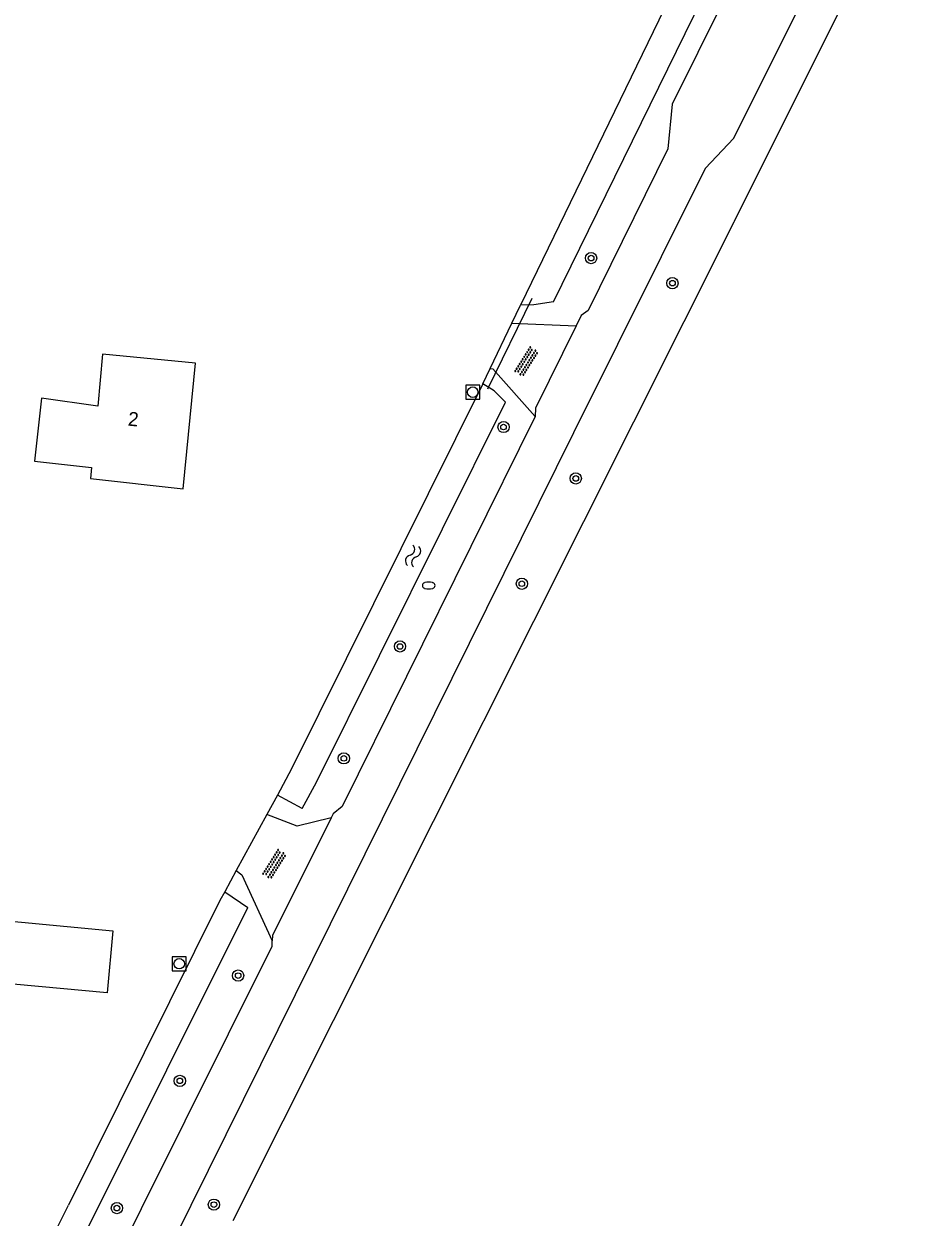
# Model space of a CAD drawing. Extents: x 124000 to 129000, y 395500 to 397503.
# Drawn here: x 126681.4 to 126744.4, y 396588.2 to 396673.2 of the extents above; entities that cross this region are included whole.
import ezdxf

# ---------------------------------------------------------------- set-up
doc = ezdxf.new("R2010")
doc.units = 0
for name, color, linetype in [('gg-anno-huisnummerreeks BGT', 7, 'Continuous'), ('gg-bbg-bijgebouw', 7, 'Continuous'), ('gg-bbg-hoofdgebouw', 7, 'Continuous'), ('gg-knt-onverhard', 7, 'Continuous'), ('gg-knt-verharding', 7, 'Continuous'), ('gg-kntw-bovenkant insteek waterloop', 7, 'Continuous'), ('gg-kntw-midden sloot', 7, 'Continuous'), ('gg-kwrk-duiker nz buis', 7, 'Continuous'), ('gt-grn-groengrens', 7, 'Continuous'), ('gt-grn-vlakafsluiter', 7, 'Continuous'), ('gt-symb-boom', 7, 'Continuous'), ('gt-symb-brandkraan', 7, 'Continuous'), ('gt-symb-overige verharding', 7, 'Continuous'), ('gt-symb-rioolschacht', 7, 'Continuous'), ('gt-symb-watersymbool', 7, 'Continuous'), ('gx-grn-maaiveld', 7, 'Continuous')]:
    doc.layers.add(name, color=color, linetype=linetype)

# ---------------------------------------------------------------- blocks, each defined once
blk = doc.blocks.new('gt0-BOOM')
at = {"layer": 'gt-symb-boom'}
for radius in [0.4, 0.2]:
    blk.add_circle((0, 0), radius, dxfattribs=at)
blk = doc.blocks.new('gt0-WA')
at = {"layer": 'gt-symb-watersymbool'}
for centre, start, end in [((-0.323, 0.022), 28.07249, 151.92751), ((0.427, 0.422), 208.07248, 331.92751), ((-0.323, -0.428), 28.07249, 151.92751), ((0.427, -0.028), 208.07248, 331.92751)]:
    blk.add_arc(centre, 0.425, start, end, dxfattribs=at)
blk = doc.blocks.new('gt0-BR')
at = {"layer": 'gt-symb-brandkraan'}
for centre, radius, start, end in [((-0.244, 0), 0.206, 107.56694, 252.43307), ((0.599, -2.664), 3, 106.89205, 107.56694), ((0, -0.691), 0.938, 73.10799, 106.89205), ((-0.599, -2.664), 3, 72.43309, 73.10799), ((0.244, 0), 0.206, 287.56695, 72.43309), ((0.599, 2.664), 3, 252.43307, 253.10797), ((0, 0.691), 0.938, 253.10797, 286.89206), ((-0.599, 2.664), 3, 286.89206, 287.56695)]:
    blk.add_arc(centre, radius, start, end, dxfattribs=at)
blk = doc.blocks.new('gt0-RS')
at = {"layer": 'gt-symb-rioolschacht'}
blk.add_lwpolyline([(-0.5, -0.5), (0.5, -0.5), (0.5, 0.5), (-0.5, 0.5)], close=True, dxfattribs=at)
blk.add_circle((0, 0), 0.375, dxfattribs=at)
blk = doc.blocks.new('gt0-OVH')
at = {"layer": 'gt-symb-overige verharding'}
for points in [[(-0.972, 0.298), (-0.967, 0.308), (-0.965, 0.319), (-0.966, 0.33), (-0.971, 0.34), (-0.978, 0.348), (-0.988, 0.353), (-0.999, 0.355), (-1.01, 0.354), (-1.02, 0.349), (-1.028, 0.342), (-1.033, 0.332), (-1.035, 0.321), (-1.034, 0.31), (-1.029, 0.3), (-1.022, 0.292), (-1.012, 0.287), (-1.001, 0.285), (-0.99, 0.286), (-0.98, 0.291)], [(-0.872, 0.106), (-0.867, 0.116), (-0.865, 0.126), (-0.866, 0.137), (-0.871, 0.147), (-0.878, 0.156), (-0.888, 0.161), (-0.899, 0.163), (-0.91, 0.162), (-0.92, 0.157), (-0.928, 0.15), (-0.933, 0.14), (-0.935, 0.129), (-0.934, 0.118), (-0.929, 0.108), (-0.922, 0.1), (-0.912, 0.095), (-0.901, 0.092), (-0.89, 0.094), (-0.88, 0.098)], [(-0.772, 0.298), (-0.767, 0.308), (-0.765, 0.319), (-0.766, 0.33), (-0.771, 0.34), (-0.778, 0.348), (-0.788, 0.353), (-0.799, 0.355), (-0.81, 0.354), (-0.82, 0.349), (-0.828, 0.342), (-0.833, 0.332), (-0.835, 0.321), (-0.834, 0.31), (-0.829, 0.3), (-0.822, 0.292), (-0.812, 0.287), (-0.801, 0.285), (-0.79, 0.286), (-0.78, 0.291)], [(-0.672, 0.106), (-0.667, 0.116), (-0.665, 0.126), (-0.666, 0.137), (-0.671, 0.147), (-0.678, 0.156), (-0.688, 0.161), (-0.699, 0.163), (-0.71, 0.162), (-0.72, 0.157), (-0.728, 0.15), (-0.733, 0.14), (-0.735, 0.129), (-0.734, 0.118), (-0.729, 0.108), (-0.722, 0.1), (-0.712, 0.095), (-0.701, 0.092), (-0.69, 0.094), (-0.68, 0.098)], [(-0.572, 0.298), (-0.567, 0.308), (-0.565, 0.319), (-0.566, 0.33), (-0.571, 0.34), (-0.578, 0.348), (-0.588, 0.353), (-0.599, 0.355), (-0.61, 0.354), (-0.62, 0.349), (-0.628, 0.342), (-0.633, 0.332), (-0.635, 0.321), (-0.634, 0.31), (-0.629, 0.3), (-0.622, 0.292), (-0.612, 0.287), (-0.601, 0.285), (-0.59, 0.286), (-0.58, 0.291)], [(-0.472, 0.106), (-0.467, 0.116), (-0.465, 0.126), (-0.466, 0.137), (-0.471, 0.147), (-0.478, 0.156), (-0.488, 0.161), (-0.499, 0.163), (-0.51, 0.162), (-0.52, 0.157), (-0.528, 0.15), (-0.533, 0.14), (-0.535, 0.129), (-0.534, 0.118), (-0.529, 0.108), (-0.522, 0.1), (-0.512, 0.095), (-0.501, 0.092), (-0.49, 0.094), (-0.48, 0.098)], [(-0.372, 0.298), (-0.367, 0.308), (-0.365, 0.319), (-0.366, 0.33), (-0.371, 0.34), (-0.378, 0.348), (-0.388, 0.353), (-0.399, 0.355), (-0.41, 0.354), (-0.42, 0.349), (-0.428, 0.342), (-0.433, 0.332), (-0.435, 0.321), (-0.434, 0.31), (-0.429, 0.3), (-0.422, 0.292), (-0.412, 0.287), (-0.401, 0.285), (-0.39, 0.286), (-0.38, 0.291)], [(-0.272, 0.106), (-0.267, 0.116), (-0.265, 0.126), (-0.266, 0.137), (-0.271, 0.147), (-0.278, 0.156), (-0.288, 0.161), (-0.299, 0.163), (-0.31, 0.162), (-0.32, 0.157), (-0.328, 0.15), (-0.333, 0.14), (-0.335, 0.129), (-0.334, 0.118), (-0.329, 0.108), (-0.322, 0.1), (-0.312, 0.095), (-0.301, 0.092), (-0.29, 0.094), (-0.28, 0.098)], [(-0.172, 0.298), (-0.167, 0.308), (-0.165, 0.319), (-0.166, 0.33), (-0.171, 0.34), (-0.178, 0.348), (-0.188, 0.353), (-0.199, 0.355), (-0.21, 0.354), (-0.22, 0.349), (-0.228, 0.342), (-0.233, 0.332), (-0.235, 0.321), (-0.234, 0.31), (-0.229, 0.3), (-0.222, 0.292), (-0.212, 0.287), (-0.201, 0.285), (-0.19, 0.286), (-0.18, 0.291)], [(-0.072, 0.106), (-0.067, 0.116), (-0.065, 0.126), (-0.066, 0.137), (-0.071, 0.147), (-0.078, 0.156), (-0.088, 0.161), (-0.099, 0.163), (-0.11, 0.162), (-0.12, 0.157), (-0.128, 0.15), (-0.133, 0.14), (-0.135, 0.129), (-0.134, 0.118), (-0.129, 0.108), (-0.122, 0.1), (-0.112, 0.095), (-0.101, 0.092), (-0.09, 0.094), (-0.08, 0.098)], [(0.028, 0.298), (0.033, 0.308), (0.035, 0.319), (0.034, 0.33), (0.029, 0.34), (0.022, 0.348), (0.012, 0.353), (0.001, 0.355), (-0.01, 0.354), (-0.02, 0.349), (-0.028, 0.342), (-0.033, 0.332), (-0.035, 0.321), (-0.034, 0.31), (-0.029, 0.3), (-0.022, 0.292), (-0.012, 0.287), (-0.001, 0.285), (0.01, 0.286), (0.02, 0.291)], [(0.128, 0.106), (0.133, 0.116), (0.135, 0.126), (0.134, 0.137), (0.129, 0.147), (0.122, 0.156), (0.112, 0.161), (0.101, 0.163), (0.09, 0.162), (0.08, 0.157), (0.072, 0.15), (0.067, 0.14), (0.065, 0.129), (0.066, 0.118), (0.071, 0.108), (0.078, 0.1), (0.088, 0.095), (0.099, 0.092), (0.11, 0.094), (0.12, 0.098)], [(0.228, 0.298), (0.233, 0.308), (0.235, 0.319), (0.234, 0.33), (0.229, 0.34), (0.222, 0.348), (0.212, 0.353), (0.201, 0.355), (0.19, 0.354), (0.18, 0.349), (0.172, 0.342), (0.167, 0.332), (0.165, 0.321), (0.166, 0.31), (0.171, 0.3), (0.178, 0.292), (0.188, 0.287), (0.199, 0.285), (0.21, 0.286), (0.22, 0.291)], [(0.328, 0.106), (0.333, 0.116), (0.335, 0.126), (0.334, 0.137), (0.329, 0.147), (0.322, 0.156), (0.312, 0.161), (0.301, 0.163), (0.29, 0.162), (0.28, 0.157), (0.272, 0.15), (0.267, 0.14), (0.265, 0.129), (0.266, 0.118), (0.271, 0.108), (0.278, 0.1), (0.288, 0.095), (0.299, 0.092), (0.31, 0.094), (0.32, 0.098)], [(0.428, 0.298), (0.433, 0.308), (0.435, 0.319), (0.434, 0.33), (0.429, 0.34), (0.422, 0.348), (0.412, 0.353), (0.401, 0.355), (0.39, 0.354), (0.38, 0.349), (0.372, 0.342), (0.367, 0.332), (0.365, 0.321), (0.366, 0.31), (0.371, 0.3), (0.378, 0.292), (0.388, 0.287), (0.399, 0.285), (0.41, 0.286), (0.42, 0.291)], [(0.528, 0.106), (0.533, 0.116), (0.535, 0.126), (0.534, 0.137), (0.529, 0.147), (0.522, 0.156), (0.512, 0.161), (0.501, 0.163), (0.49, 0.162), (0.48, 0.157), (0.472, 0.15), (0.467, 0.14), (0.465, 0.129), (0.466, 0.118), (0.471, 0.108), (0.478, 0.1), (0.488, 0.095), (0.499, 0.092), (0.51, 0.094), (0.52, 0.098)], [(0.628, 0.298), (0.633, 0.308), (0.635, 0.319), (0.634, 0.33), (0.629, 0.34), (0.622, 0.348), (0.612, 0.353), (0.601, 0.355), (0.59, 0.354), (0.58, 0.349), (0.572, 0.342), (0.567, 0.332), (0.565, 0.321), (0.566, 0.31), (0.571, 0.3), (0.578, 0.292), (0.588, 0.287), (0.599, 0.285), (0.61, 0.286), (0.62, 0.291)], [(0.728, 0.106), (0.733, 0.116), (0.735, 0.126), (0.734, 0.137), (0.729, 0.147), (0.722, 0.156), (0.712, 0.161), (0.701, 0.163), (0.69, 0.162), (0.68, 0.157), (0.672, 0.15), (0.667, 0.14), (0.665, 0.129), (0.666, 0.118), (0.671, 0.108), (0.678, 0.1), (0.688, 0.095), (0.699, 0.092), (0.71, 0.094), (0.72, 0.098)], [(0.828, 0.298), (0.833, 0.308), (0.835, 0.319), (0.834, 0.33), (0.829, 0.34), (0.822, 0.348), (0.812, 0.353), (0.801, 0.355), (0.79, 0.354), (0.78, 0.349), (0.772, 0.342), (0.767, 0.332), (0.765, 0.321), (0.766, 0.31), (0.771, 0.3), (0.778, 0.292), (0.788, 0.287), (0.799, 0.285), (0.81, 0.286), (0.82, 0.291)], [(0.928, 0.106), (0.933, 0.116), (0.935, 0.126), (0.934, 0.137), (0.929, 0.147), (0.922, 0.156), (0.912, 0.161), (0.901, 0.163), (0.89, 0.162), (0.88, 0.157), (0.872, 0.15), (0.867, 0.14), (0.865, 0.129), (0.866, 0.118), (0.871, 0.108), (0.878, 0.1), (0.888, 0.095), (0.899, 0.092), (0.91, 0.094), (0.92, 0.098)], [(1.028, 0.298), (1.033, 0.308), (1.035, 0.319), (1.034, 0.33), (1.029, 0.34), (1.022, 0.348), (1.012, 0.353), (1.001, 0.355), (0.99, 0.354), (0.98, 0.349), (0.972, 0.342), (0.967, 0.332), (0.965, 0.321), (0.966, 0.31), (0.971, 0.3), (0.978, 0.292), (0.988, 0.287), (0.999, 0.285), (1.01, 0.286), (1.02, 0.291)], [(-0.972, -0.142), (-0.967, -0.132), (-0.965, -0.121), (-0.966, -0.11), (-0.971, -0.1), (-0.978, -0.092), (-0.988, -0.087), (-0.999, -0.085), (-1.01, -0.086), (-1.02, -0.091), (-1.028, -0.098), (-1.033, -0.108), (-1.035, -0.119), (-1.034, -0.13), (-1.029, -0.14), (-1.022, -0.148), (-1.012, -0.153), (-1.001, -0.155), (-0.99, -0.154), (-0.98, -0.149)], [(-0.872, -0.334), (-0.867, -0.324), (-0.865, -0.314), (-0.866, -0.303), (-0.871, -0.293), (-0.878, -0.284), (-0.888, -0.279), (-0.899, -0.277), (-0.91, -0.278), (-0.92, -0.283), (-0.928, -0.29), (-0.933, -0.3), (-0.935, -0.311), (-0.934, -0.322), (-0.929, -0.332), (-0.922, -0.34), (-0.912, -0.345), (-0.901, -0.348), (-0.89, -0.346), (-0.88, -0.342)], [(-0.772, -0.142), (-0.767, -0.132), (-0.765, -0.121), (-0.766, -0.11), (-0.771, -0.1), (-0.778, -0.092), (-0.788, -0.087), (-0.799, -0.085), (-0.81, -0.086), (-0.82, -0.091), (-0.828, -0.098), (-0.833, -0.108), (-0.835, -0.119), (-0.834, -0.13), (-0.829, -0.14), (-0.822, -0.148), (-0.812, -0.153), (-0.801, -0.155), (-0.79, -0.154), (-0.78, -0.149)], [(-0.672, -0.334), (-0.667, -0.324), (-0.665, -0.314), (-0.666, -0.303), (-0.671, -0.293), (-0.678, -0.284), (-0.688, -0.279), (-0.699, -0.277), (-0.71, -0.278), (-0.72, -0.283), (-0.728, -0.29), (-0.733, -0.3), (-0.735, -0.311), (-0.734, -0.322), (-0.729, -0.332), (-0.722, -0.34), (-0.712, -0.345), (-0.701, -0.348), (-0.69, -0.346), (-0.68, -0.342)], [(-0.572, -0.142), (-0.567, -0.132), (-0.565, -0.121), (-0.566, -0.11), (-0.571, -0.1), (-0.578, -0.092), (-0.588, -0.087), (-0.599, -0.085), (-0.61, -0.086), (-0.62, -0.091), (-0.628, -0.098), (-0.633, -0.108), (-0.635, -0.119), (-0.634, -0.13), (-0.629, -0.14), (-0.622, -0.148), (-0.612, -0.153), (-0.601, -0.155), (-0.59, -0.154), (-0.58, -0.149)], [(-0.472, -0.334), (-0.467, -0.324), (-0.465, -0.314), (-0.466, -0.303), (-0.471, -0.293), (-0.478, -0.284), (-0.488, -0.279), (-0.499, -0.277), (-0.51, -0.278), (-0.52, -0.283), (-0.528, -0.29), (-0.533, -0.3), (-0.535, -0.311), (-0.534, -0.322), (-0.529, -0.332), (-0.522, -0.34), (-0.512, -0.345), (-0.501, -0.348), (-0.49, -0.346), (-0.48, -0.342)], [(-0.372, -0.142), (-0.367, -0.132), (-0.365, -0.121), (-0.366, -0.11), (-0.371, -0.1), (-0.378, -0.092), (-0.388, -0.087), (-0.399, -0.085), (-0.41, -0.086), (-0.42, -0.091), (-0.428, -0.098), (-0.433, -0.108), (-0.435, -0.119), (-0.434, -0.13), (-0.429, -0.14), (-0.422, -0.148), (-0.412, -0.153), (-0.401, -0.155), (-0.39, -0.154), (-0.38, -0.149)], [(-0.272, -0.334), (-0.267, -0.324), (-0.265, -0.314), (-0.266, -0.303), (-0.271, -0.293), (-0.278, -0.284), (-0.288, -0.279), (-0.299, -0.277), (-0.31, -0.278), (-0.32, -0.283), (-0.328, -0.29), (-0.333, -0.3), (-0.335, -0.311), (-0.334, -0.322), (-0.329, -0.332), (-0.322, -0.34), (-0.312, -0.345), (-0.301, -0.348), (-0.29, -0.346), (-0.28, -0.342)], [(-0.172, -0.142), (-0.167, -0.132), (-0.165, -0.121), (-0.166, -0.11), (-0.171, -0.1), (-0.178, -0.092), (-0.188, -0.087), (-0.199, -0.085), (-0.21, -0.086), (-0.22, -0.091), (-0.228, -0.098), (-0.233, -0.108), (-0.235, -0.119), (-0.234, -0.13), (-0.229, -0.14), (-0.222, -0.148), (-0.212, -0.153), (-0.201, -0.155), (-0.19, -0.154), (-0.18, -0.149)], [(-0.072, -0.334), (-0.067, -0.324), (-0.065, -0.314), (-0.066, -0.303), (-0.071, -0.293), (-0.078, -0.284), (-0.088, -0.279), (-0.099, -0.277), (-0.11, -0.278), (-0.12, -0.283), (-0.128, -0.29), (-0.133, -0.3), (-0.135, -0.311), (-0.134, -0.322), (-0.129, -0.332), (-0.122, -0.34), (-0.112, -0.345), (-0.101, -0.348), (-0.09, -0.346), (-0.08, -0.342)], [(0.028, -0.142), (0.033, -0.132), (0.035, -0.121), (0.034, -0.11), (0.029, -0.1), (0.022, -0.092), (0.012, -0.087), (0.001, -0.085), (-0.01, -0.086), (-0.02, -0.091), (-0.028, -0.098), (-0.033, -0.108), (-0.035, -0.119), (-0.034, -0.13), (-0.029, -0.14), (-0.022, -0.148), (-0.012, -0.153), (-0.001, -0.155), (0.01, -0.154), (0.02, -0.149)], [(0.128, -0.334), (0.133, -0.324), (0.135, -0.314), (0.134, -0.303), (0.129, -0.293), (0.122, -0.284), (0.112, -0.279), (0.101, -0.277), (0.09, -0.278), (0.08, -0.283), (0.072, -0.29), (0.067, -0.3), (0.065, -0.311), (0.066, -0.322), (0.071, -0.332), (0.078, -0.34), (0.088, -0.345), (0.099, -0.348), (0.11, -0.346), (0.12, -0.342)], [(0.228, -0.142), (0.233, -0.132), (0.235, -0.121), (0.234, -0.11), (0.229, -0.1), (0.222, -0.092), (0.212, -0.087), (0.201, -0.085), (0.19, -0.086), (0.18, -0.091), (0.172, -0.098), (0.167, -0.108), (0.165, -0.119), (0.166, -0.13), (0.171, -0.14), (0.178, -0.148), (0.188, -0.153), (0.199, -0.155), (0.21, -0.154), (0.22, -0.149)], [(0.328, -0.334), (0.333, -0.324), (0.335, -0.314), (0.334, -0.303), (0.329, -0.293), (0.322, -0.284), (0.312, -0.279), (0.301, -0.277), (0.29, -0.278), (0.28, -0.283), (0.272, -0.29), (0.267, -0.3), (0.265, -0.311), (0.266, -0.322), (0.271, -0.332), (0.278, -0.34), (0.288, -0.345), (0.299, -0.348), (0.31, -0.346), (0.32, -0.342)], [(0.428, -0.142), (0.433, -0.132), (0.435, -0.121), (0.434, -0.11), (0.429, -0.1), (0.422, -0.092), (0.412, -0.087), (0.401, -0.085), (0.39, -0.086), (0.38, -0.091), (0.372, -0.098), (0.367, -0.108), (0.365, -0.119), (0.366, -0.13), (0.371, -0.14), (0.378, -0.148), (0.388, -0.153), (0.399, -0.155), (0.41, -0.154), (0.42, -0.149)], [(0.528, -0.334), (0.533, -0.324), (0.535, -0.314), (0.534, -0.303), (0.529, -0.293), (0.522, -0.284), (0.512, -0.279), (0.501, -0.277), (0.49, -0.278), (0.48, -0.283), (0.472, -0.29), (0.467, -0.3), (0.465, -0.311), (0.466, -0.322), (0.471, -0.332), (0.478, -0.34), (0.488, -0.345), (0.499, -0.348), (0.51, -0.346), (0.52, -0.342)], [(0.628, -0.142), (0.633, -0.132), (0.635, -0.121), (0.634, -0.11), (0.629, -0.1), (0.622, -0.092), (0.612, -0.087), (0.601, -0.085), (0.59, -0.086), (0.58, -0.091), (0.572, -0.098), (0.567, -0.108), (0.565, -0.119), (0.566, -0.13), (0.571, -0.14), (0.578, -0.148), (0.588, -0.153), (0.599, -0.155), (0.61, -0.154), (0.62, -0.149)], [(0.728, -0.334), (0.733, -0.324), (0.735, -0.314), (0.734, -0.303), (0.729, -0.293), (0.722, -0.284), (0.712, -0.279), (0.701, -0.277), (0.69, -0.278), (0.68, -0.283), (0.672, -0.29), (0.667, -0.3), (0.665, -0.311), (0.666, -0.322), (0.671, -0.332), (0.678, -0.34), (0.688, -0.345), (0.699, -0.348), (0.71, -0.346), (0.72, -0.342)], [(0.828, -0.142), (0.833, -0.132), (0.835, -0.121), (0.834, -0.11), (0.829, -0.1), (0.822, -0.092), (0.812, -0.087), (0.801, -0.085), (0.79, -0.086), (0.78, -0.091), (0.772, -0.098), (0.767, -0.108), (0.765, -0.119), (0.766, -0.13), (0.771, -0.14), (0.778, -0.148), (0.788, -0.153), (0.799, -0.155), (0.81, -0.154), (0.82, -0.149)], [(0.928, -0.334), (0.933, -0.324), (0.935, -0.314), (0.934, -0.303), (0.929, -0.293), (0.922, -0.284), (0.912, -0.279), (0.901, -0.277), (0.89, -0.278), (0.88, -0.283), (0.872, -0.29), (0.867, -0.3), (0.865, -0.311), (0.866, -0.322), (0.871, -0.332), (0.878, -0.34), (0.888, -0.345), (0.899, -0.348), (0.91, -0.346), (0.92, -0.342)], [(1.028, -0.142), (1.033, -0.132), (1.035, -0.121), (1.034, -0.11), (1.029, -0.1), (1.022, -0.092), (1.012, -0.087), (1.001, -0.085), (0.99, -0.086), (0.98, -0.091), (0.972, -0.098), (0.967, -0.108), (0.965, -0.119), (0.966, -0.13), (0.971, -0.14), (0.978, -0.148), (0.988, -0.153), (0.999, -0.155), (1.01, -0.154), (1.02, -0.149)]]:
    blk.add_lwpolyline(points, close=True, dxfattribs=at)

msp = doc.modelspace()

# ---------------------------------------------------------------- linework, layer by layer
at = {"layer": 'gg-bbg-bijgebouw'}
msp.add_lwpolyline([(126677.52, 396605.08), (126677.93, 396609.51), (126687.72, 396608.59), (126687.32, 396604.16), (126677.52, 396605.08)], dxfattribs=at)
at = {"layer": 'gg-bbg-hoofdgebouw'}
msp.add_lwpolyline([(126693.61, 396649), (126686.98, 396649.65), (126686.65, 396645.95), (126682.63, 396646.51), (126682.14, 396642.02), (126686.19, 396641.58), (126686.12, 396640.8), (126692.72, 396640.06), (126693.61, 396649)], dxfattribs=at)
at = {"layer": 'gg-knt-onverhard'}
msp.add_line((126716.138, 396651.837), (126720.702, 396651.651), dxfattribs=at)
for points in [[(126714.594, 396648.614), (126714.766, 396648.6), (126717.804, 396645.199)], [(126703.258, 396616.619), (126700.85, 396616.039), (126698.689, 396616.869)], [(126696.509, 396612.877), (126696.905, 396612.573), (126699.072, 396607.874)]]:
    msp.add_lwpolyline(points, dxfattribs=at)
at = {"layer": 'gg-knt-verharding'}
for points in [[(126737.878, 396687.114), (126736.63, 396685.769), (126727.54, 396667.453), (126727.246, 396664.258)], [(126729.904, 396662.872), (126731.951, 396665.03), (126741.144, 396683.479), (126741.729, 396686.609)], [(126727.246, 396664.258), (126721.557, 396652.758), (126721.061, 396652.383), (126720.702, 396651.651)], [(126729.904, 396662.872), (126720.522, 396644.039), (126692.028, 396586.528)], [(126720.702, 396651.651), (126717.827, 396645.797), (126717.804, 396645.199)], [(126717.804, 396645.199), (126704.045, 396617.43), (126703.41, 396616.923), (126703.258, 396616.619)], [(126703.258, 396616.619), (126699.078, 396608.254), (126699.072, 396607.874)], [(126671.151, 396551.495), (126699.066, 396607.478), (126699.072, 396607.874)]]:
    msp.add_lwpolyline(points, dxfattribs=at)
at = {"layer": 'gg-kntw-bovenkant insteek waterloop'}
for p, q in [((126719.097, 396653.369), (126736.08, 396688.004)), ((126701.194, 396617.295), (126699.438, 396618.239)), ((126695.685, 396611.369), (126697.326, 396610.25)), ((126685.803, 396587.115), (126697.326, 396610.25))]:
    msp.add_line(p, q, dxfattribs=at)
for points in [[(126714.07, 396647.52), (126700.451, 396620.11), (126699.438, 396618.239)], [(126701.194, 396617.295), (126702.209, 396619.156), (126715.67, 396646.221), (126714.869, 396647.032), (126714.07, 396647.52)], [(126695.685, 396611.369), (126695.333, 396610.731), (126684.56, 396589.045)]]:
    msp.add_lwpolyline(points, dxfattribs=at)
at = {"layer": 'gg-kntw-midden sloot'}
msp.add_lwpolyline([(126719.097, 396653.369), (126717.704, 396653.16), (126716.757, 396653.129)], dxfattribs=at)
at = {"layer": 'gg-kwrk-duiker nz buis'}
msp.add_line((126717.565, 396653.616), (126714.398, 396647.157), dxfattribs=at)
at = {"layer": 'gt-grn-groengrens'}
for p, q in [((126716.138, 396651.837), (126716.757, 396653.129)), ((126714.07, 396647.52), (126714.594, 396648.614)), ((126699.438, 396618.239), (126698.689, 396616.869)), ((126696.509, 396612.877), (126695.685, 396611.369))]:
    msp.add_line(p, q, dxfattribs=at)
msp.add_lwpolyline([(126696.276, 396587.953), (126731.962, 396659.056), (126768.122, 396731.401)], dxfattribs=at)
at = {"layer": 'gt-grn-vlakafsluiter'}
for p, q in [((126714.594, 396648.614), (126716.138, 396651.837)), ((126698.689, 396616.869), (126696.509, 396612.877))]:
    msp.add_line(p, q, dxfattribs=at)
at = {"layer": 'gx-grn-maaiveld'}
for p, q in [((126734.619, 396689.97), (126716.757, 396653.129)), ((126682.545, 396585.06), (126684.56, 396589.045))]:
    msp.add_line(p, q, dxfattribs=at)

# ---------------------------------------------------------------- block references
at = {"layer": 'gt-symb-boom'}
for p in [(126721.777, 396656.48), (126727.568, 396654.697), (126715.539, 396644.453), (126720.684, 396640.793), (126716.844, 396633.296), (126708.168, 396628.828), (126704.167, 396620.861), (126696.641, 396605.394), (126692.487, 396597.9), (126688.005, 396588.839), (126694.911, 396589.086)]:
    msp.add_blockref('gt0-BOOM', p, dxfattribs=at)
at = {"layer": 'gt-symb-brandkraan'}
msp.add_blockref('gt0-BR', (126710.212, 396633.168), dxfattribs=at)
at = {"layer": 'gt-symb-overige verharding', "rotation": 57.73964679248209}
for p in [(126717.175, 396649.112), (126699.225, 396613.324)]:
    msp.add_blockref('gt0-OVH', p, dxfattribs=at)
at = {"layer": 'gt-symb-rioolschacht'}
for p in [(126713.346, 396646.936), (126692.442, 396606.239)]:
    msp.add_blockref('gt0-RS', p, dxfattribs=at)
at = {"layer": 'gt-symb-watersymbool', "rotation": 74.86552497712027}
msp.add_blockref('gt0-WA', (126709.086, 396635.221), dxfattribs=at)

# ---------------------------------------------------------------- texts
at = {"layer": 'gg-anno-huisnummerreeks BGT'}
msp.add_text('2', height=1, rotation=354.3, dxfattribs=at).set_placement((126688.757, 396644.558))

doc.saveas('drawing.dxf')
